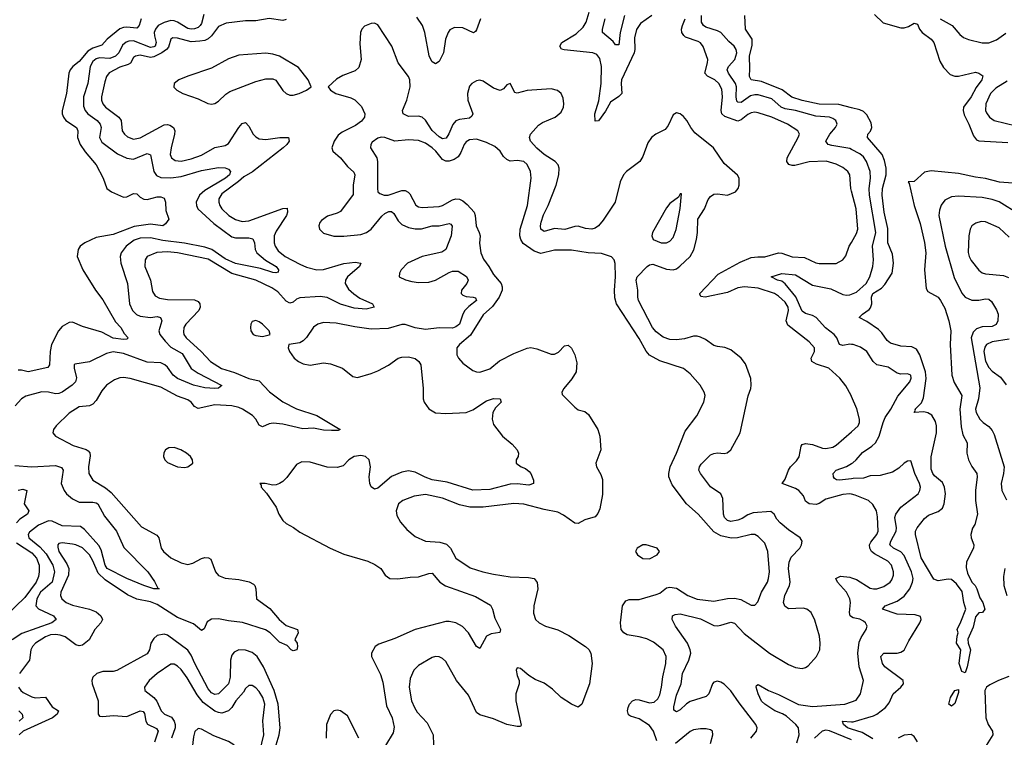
# Model space of a CAD drawing. Header units: inches. Extents: x 1843162 to 1959474, y 907081 to 1016326.
# Tile 455 of 656: x 1885099 to 1890901, y 984234 to 988465. Entities that reach past the tile are written whole.
import ezdxf

# ---------------------------------------------------------------- set-up
doc = ezdxf.new("R2010")
doc.units = ezdxf.units.IN
doc.header["$MEASUREMENT"] = 0
doc.layers.add('B8988', color=7, linetype='Continuous')
doc.layers.add('B8998', color=7, linetype='Continuous')

msp = doc.modelspace()

# ---------------------------------------------------------------- linework, layer by layer
at = {"layer": 'B8988', "color": 5}
for points, elevation in [([(1886185, 988495), (1886170, 988443.5), (1886163, 988430), (1886150, 988418.8), (1886129.6, 988410.4), (1886110, 988409), (1886090, 988414), (1886030, 988451.5), (1886010, 988458.7), (1885990, 988459.7), (1885950.7, 988449.3), (1885916.1, 988430), (1885899.1, 988410), (1885892.5, 988390), (1885893, 988370), (1885902.6, 988330), (1885896.9, 988310), (1885890, 988304.5), (1885870, 988301.9), (1885770, 988339.6), (1885742.2, 988337.8), (1885727.6, 988332.4), (1885705.7, 988314.3), (1885682.9, 988270), (1885663.2, 988250), (1885630, 988236.8), (1885570, 988241.3), (1885550, 988235.4), (1885530, 988219.2), (1885514.5, 988190), (1885501.7, 988090), (1885475.5, 988010), (1885476, 987956), (1885484.8, 987930), (1885500.9, 987910), (1885555.5, 987870), (1885573.9, 987850), (1885578.8, 987830), (1885568.8, 987770), (1885583.2, 987743.2), (1885675.1, 987675.1), (1885730, 987648.1), (1885770, 987642.8), (1885850, 987676.2), (1885869.2, 987669.2), (1885890.1, 987570), (1885905.9, 987545.9), (1885930, 987535.6), (1885990, 987533.3), (1886050, 987540.3), (1886170, 987575.7), (1886270, 987593.2), (1886310, 987592.3), (1886330, 987583.8), (1886340.5, 987570), (1886336.4, 987550), (1886312.2, 987530), (1886190, 987458.5), (1886159.1, 987430), (1886139.8, 987390), (1886140.4, 987370), (1886149.4, 987350), (1886243.3, 987263.3), (1886350, 987185.3), (1886370, 987179), (1886450, 987179.4), (1886473.9, 987173.9), (1886483.5, 987150), (1886486, 987110), (1886496.3, 987090), (1886546.8, 987046.8), (1886610.1, 987010), (1886624.9, 986990), (1886623, 986977), (1886607.9, 986972.1), (1886590, 986975.2), (1886517.4, 986997.4), (1886370, 987027.3), (1886310, 987054.7), (1886230.6, 987110.6), (1886190, 987124.4), (1886070, 987147.9), (1885942.5, 987162.5), (1885870, 987178.4), (1885810, 987177.8), (1885774.3, 987165.7), (1885727.5, 987130), (1885697.2, 987090), (1885691.1, 987070), (1885695.6, 987030), (1885734.6, 986910), (1885746.3, 986790), (1885763.5, 986750), (1885787.3, 986727.3), (1885810, 986717.3), (1885870, 986710.1), (1885910, 986714.6), (1885929.3, 986709.3), (1885936.8, 986690), (1885919.5, 986630), (1885924.2, 986610), (1885955.6, 986570), (1885990, 986535), (1886056.7, 986496.7), (1886110, 986409.4), (1886150, 986381.2), (1886290.6, 986309.4), (1886270, 986292.3), (1886248.7, 986291.3), (1886190, 986294.5), (1886122.6, 986310), (1886029.1, 986350), (1886002.7, 986370), (1885970, 986417.5), (1885955.3, 986430), (1885930, 986441.6), (1885850, 986445.9), (1885710, 986496.7), (1885650, 986507.1), (1885610, 986496.8), (1885510, 986447.8), (1885424.8, 986435.2), (1885420.5, 986430), (1885421.1, 986410), (1885434.6, 986354.6), (1885428.3, 986330), (1885409.2, 986310), (1885350, 986269.2), (1885330, 986260.5), (1885310, 986259.5), (1885270, 986269.8), (1885230, 986271.4), (1885134.9, 986245.1), (1885109.5, 986230.5), (1885071.7, 986188.3)], 460), ([(1888824.6, 988490), (1888756.3, 988443.7), (1888732.8, 988407.2), (1888722, 988358), (1888723.1, 988290), (1888718.9, 988270), (1888646.1, 988110), (1888642.9, 988090), (1888647.3, 988030), (1888628.6, 988011.4), (1888580.9, 987979.1), (1888550, 987925.5), (1888510, 987869.7), (1888490, 987867), (1888488.8, 987910), (1888512.3, 987987.7), (1888526.2, 988090), (1888527.3, 988190), (1888516.9, 988236.9), (1888499.2, 988259.2), (1888476.9, 988270), (1888307, 988287), (1888291.9, 988291.9), (1888282.3, 988310), (1888293.3, 988330), (1888377.4, 988382.6), (1888418.6, 988421.4), (1888436.5, 988450), (1888455, 988510)], 480), ([(1888662.9, 988490), (1888636.3, 988390), (1888630, 988317.2), (1888610, 988316.3), (1888596.2, 988336.2), (1888532.7, 988390), (1888532.6, 988410), (1888549.4, 988470)], 460), ([(1890000, 987700.7), (1889990, 987705.9), (1889884.1, 987724.1), (1889862.9, 987730), (1889856.8, 987736.8), (1889849.8, 987750), (1889873.1, 987790), (1889906, 987830), (1889915.1, 987850), (1889908.7, 987870), (1889890, 987882.9), (1889870, 987890.4), (1889790, 987896.1), (1889670, 987929.5), (1889610, 987939), (1889586.5, 987950), (1889530, 987998.1), (1889450, 988021.5), (1889430, 988021.9), (1889404.6, 988015.4), (1889350, 987976.8), (1889330, 987978.4), (1889325.6, 987985.6), (1889320.6, 988010), (1889323.4, 988070), (1889317.5, 988090), (1889274.7, 988150), (1889267, 988170), (1889275.8, 988190), (1889313.1, 988230), (1889324.2, 988270), (1889321.2, 988290), (1889309.8, 988310), (1889277.5, 988337.5), (1889230, 988389.8), (1889210, 988400.3), (1889141.5, 988421.5), (1889127.5, 988430), (1889116.7, 988450), (1889116, 988490)], 460), ([(1890000, 987945.8), (1889924.9, 987964.9), (1889810, 987967.7), (1889709.3, 987989.3), (1889648.5, 988008.5), (1889590.8, 988050.8), (1889470, 988100.1), (1889410, 988109.9), (1889402.4, 988122.4), (1889398.8, 988130), (1889402.1, 988177.9), (1889399.2, 988250), (1889414.6, 988314.6), (1889414.6, 988350), (1889375.4, 988410), (1889372.7, 988490)], 440), ([(1885814.6, 988470), (1885803.2, 988430), (1885790, 988414.8), (1885730, 988420.8), (1885710, 988419.5), (1885690, 988410.9), (1885615.3, 988350), (1885584.1, 988315.9), (1885530, 988297.9), (1885500.5, 988279.5), (1885450, 988219.4), (1885411.9, 988190), (1885395.9, 988170), (1885389.3, 988150), (1885374.7, 988030), (1885350.1, 987930), (1885349.4, 987910), (1885356.6, 987890), (1885372.1, 987870), (1885433.7, 987830), (1885441.6, 987810), (1885440.1, 987770), (1885455, 987730), (1885485.6, 987685.6), (1885549.2, 987610), (1885590.2, 987530), (1885613.7, 987470), (1885639.3, 987450), (1885710, 987418.8), (1885730, 987420.7), (1885770, 987440.2), (1885790, 987438), (1885810, 987419), (1885830, 987408), (1885850, 987406), (1885910, 987420.8), (1885930, 987420.3), (1885950, 987412.7), (1885959.3, 987390), (1885960.9, 987340.9), (1885978, 987290), (1885958.5, 987261.5), (1885942, 987250), (1885870, 987258.8), (1885774.4, 987245.6), (1885650, 987198.4), (1885550, 987181.4), (1885482.7, 987150), (1885455.5, 987130), (1885443.2, 987110), (1885438.4, 987070), (1885471, 986990), (1885545.4, 986870), (1885590, 986814), (1885663.8, 986683.8), (1885694.6, 986650), (1885715.4, 986615.4), (1885738, 986590), (1885730, 986582), (1885710, 986578.9), (1885650, 986588.6), (1885583, 986623), (1885470, 986655.6), (1885410, 986681.1), (1885390, 986679.7), (1885350, 986656.8), (1885327.1, 986630), (1885287.6, 986550), (1885279.1, 986510), (1885275, 986430), (1885265.1, 986414.9), (1885150, 986388.7), (1885110, 986398.8), (1885090, 986398.8)], 440), ([(1886670, 988467.3), (1886650, 988460.8), (1886570, 988471.7), (1886490, 988457.8), (1886430, 988458.6), (1886315.8, 988444.2), (1886270, 988425.4), (1886229.1, 988370.9), (1886210, 988352.7), (1886190, 988343.5), (1886161.5, 988338.6), (1886110, 988335.6), (1886030, 988357.1), (1886002, 988358), (1885990.1, 988349.9), (1885976, 988304), (1885965, 988290), (1885937.7, 988270), (1885890, 988246.7), (1885870, 988242.9), (1885810, 988255.6), (1885780.8, 988250), (1885770, 988241.6), (1885751.3, 988208.7), (1885739.4, 988200.6), (1885690, 988184.6), (1885627.3, 988152.7), (1885610.1, 988130), (1885600.6, 988099.4), (1885582.2, 988010), (1885582, 987990), (1885588.8, 987970), (1885605.4, 987950), (1885684.4, 987890), (1885696.6, 987870), (1885703, 987810), (1885715.9, 987790), (1885734.3, 987774.3), (1885770, 987760.5), (1885810, 987768.6), (1885950, 987845.7), (1885970, 987847.8), (1885983.9, 987843.9), (1886005.2, 987830), (1886012.7, 987810), (1886011.1, 987791.1), (1885990.9, 987710), (1885985.9, 987670), (1885992.8, 987650), (1886014.8, 987634.8), (1886050, 987631.6), (1886110, 987644), (1886170, 987667), (1886250, 987712.3), (1886310, 987723.2), (1886330, 987736.2), (1886390, 987830.2), (1886410, 987853.8), (1886430, 987858.3), (1886450, 987837), (1886475.7, 987790), (1886490, 987774), (1886510, 987762.5), (1886550, 987759.3), (1886631.5, 987771.5), (1886682.8, 987770), (1886686.7, 987750), (1886673, 987730), (1886650.9, 987710), (1886470.8, 987569.2), (1886420.9, 987539.1), (1886389.2, 987510.8), (1886290, 987438.5), (1886273, 987410), (1886272.3, 987390), (1886277.7, 987370), (1886290.1, 987350), (1886331.8, 987310), (1886370, 987286.3), (1886410, 987274.8), (1886450, 987279.6), (1886650, 987352.2), (1886674.4, 987354.4), (1886677.9, 987330), (1886671.5, 987310), (1886610, 987218), (1886599.1, 987190), (1886598.5, 987150), (1886604.8, 987130), (1886622.8, 987102.8), (1886663.5, 987070), (1886750, 987024), (1886790, 987006.6), (1886850, 986991.2), (1886890, 986992.4), (1887010, 987027.5), (1887075.7, 987035.7), (1887110.1, 987030.1), (1887100.6, 987010), (1887030.1, 986950), (1887018.6, 986930), (1887017.2, 986910), (1887036.9, 986876.9), (1887068.1, 986848.1), (1887104.1, 986824.1), (1887178.7, 986790), (1887188.2, 986770), (1887141.2, 986758.8), (1887070, 986764.8), (1886990, 986788.8), (1886910, 986828), (1886870, 986833.1), (1886750, 986826.1), (1886730, 986816.9), (1886710, 986799.9), (1886690, 986793.3), (1886670, 986805.9), (1886620, 986859.9), (1886584.8, 986884.8), (1886490, 986930.3), (1886350, 986969.2), (1886210, 987053.9), (1886030, 987089.9), (1885970, 987097.1), (1885907.5, 987092.5), (1885850, 987068.5), (1885837.7, 987050), (1885836.8, 987010), (1885870.8, 986930), (1885881.9, 986861.9), (1885897.7, 986837.7), (1885923.9, 986823.9), (1885970, 986815.9), (1886130, 986813.2), (1886150, 986804), (1886161.2, 986790), (1886161.8, 986770), (1886154, 986750), (1886078.6, 986670), (1886067.1, 986650), (1886064, 986624), (1886066.8, 986610), (1886081, 986590), (1886169.3, 986509.3), (1886223, 986450), (1886288.5, 986408.5), (1886364.4, 986384.4), (1886450, 986349), (1886510, 986335.3), (1886571.7, 986271.7), (1886650, 986213.1), (1886730, 986171.5), (1886850, 986131.4), (1886987.7, 986050), (1886975.8, 986044.2), (1886937, 986043), (1886890, 986045.6), (1886830, 986057.7), (1886767.3, 986052.7), (1886650, 986080.7), (1886593.6, 986086.4), (1886570, 986082.8), (1886530, 986064.4), (1886510, 986074.5), (1886490.5, 986110), (1886470.8, 986130.8), (1886412.2, 986170), (1886390, 986178.4), (1886350, 986189.4), (1886250, 986194.5), (1886150, 986172.5), (1886130, 986184.4), (1886110, 986210.7), (1886090, 986224.7), (1886030, 986244.9), (1885930, 986297.8), (1885750, 986349.9), (1885710, 986355.9), (1885690, 986353.5), (1885658.7, 986341.3), (1885610, 986310.8), (1885582.6, 986277.4), (1885550, 986220.4), (1885530, 986199.3), (1885510, 986189), (1885450, 986183.5), (1885390, 986146), (1885314, 986070), (1885298, 986050), (1885295.5, 986030), (1885310.5, 986010), (1885414.3, 985954.3), (1885490.7, 985930.7), (1885502.8, 985922.8), (1885511.8, 985911.8), (1885513.9, 985893.9), (1885505.4, 985830), (1885507.2, 985790), (1885530, 985750.4), (1885605.6, 985705.6), (1885637.8, 985677.8), (1885816.3, 985476.3), (1885906.6, 985426.6), (1885918.6, 985410), (1885933.4, 985350), (1885947.1, 985330), (1885990, 985292.7), (1886050, 985262.3), (1886090, 985253.9), (1886119.2, 985260.8), (1886170, 985288.5), (1886190, 985294.5), (1886212.4, 985292.4), (1886224.6, 985284.6), (1886252.6, 985210), (1886270, 985189.2), (1886310, 985173.7), (1886390, 985164.9), (1886452.1, 985152.1), (1886477.7, 985137.7), (1886485.5, 985130), (1886490.4, 985110), (1886494.9, 985050), (1886573.2, 984993.2), (1886628.1, 984930), (1886670, 984894), (1886737.1, 984870), (1886740.4, 984850), (1886721.1, 984810), (1886734.9, 984790), (1886736.9, 984770), (1886731.5, 984750), (1886710, 984744), (1886698, 984750), (1886675.8, 984775.8), (1886630, 984794.8), (1886574.4, 984850), (1886547.5, 984867.5), (1886412.3, 984912.3), (1886330, 984921.4), (1886270, 984933.3), (1886228.8, 984931.2), (1886204.1, 984915.9), (1886186.4, 984873.6), (1886170, 984864), (1886122.9, 984902.9), (1886030, 984940.8), (1885910, 985017), (1885870, 985033.3), (1885790, 985048.1), (1885733.8, 985073.8), (1885602.4, 985162.4), (1885562, 985202), (1885530, 985275.3), (1885510, 985309.8), (1885470, 985351.6), (1885430.2, 985369.8), (1885410, 985374.1), (1885350, 985381.8), (1885330, 985376.3), (1885324.9, 985370), (1885324, 985356), (1885330.2, 985330), (1885377.2, 985257.2), (1885388.7, 985230), (1885386.5, 985190), (1885341.9, 985090), (1885340.6, 985070), (1885348.4, 985050), (1885372.4, 985030), (1885410, 985013), (1885510, 984989.5), (1885550, 984973.6), (1885578, 984950), (1885587.9, 984930), (1885578.3, 984910), (1885541.1, 984870), (1885509.4, 984810), (1885470, 984778.4), (1885450, 984774.5), (1885430, 984780.3), (1885366.3, 984826.3), (1885337.1, 984837.1), (1885310, 984840.8), (1885281.7, 984838.3), (1885252.2, 984827.8), (1885191.8, 984790), (1885175, 984770), (1885165.6, 984750), (1885156.8, 984690), (1885097.8, 984610)], 480), ([(1889407.9, 984230), (1889440.5, 984270), (1889443.8, 984290), (1889436.2, 984310), (1889337.7, 984437.7), (1889290, 984508.7), (1889250, 984548.4), (1889230, 984560.5), (1889210, 984564.9), (1889190, 984559.4), (1889180.9, 984550), (1889159.6, 984490), (1889144.5, 984475.5), (1889050, 984446.4), (1889027.6, 984432.4), (1888990, 984396.8), (1888970, 984385.7), (1888953.8, 984393.8), (1888954, 984414), (1888970, 984483), (1888996.5, 984550), (1889005.4, 984610), (1889041.3, 984690), (1889053.4, 984730), (1889050.4, 984750), (1889033.1, 984790), (1888963.9, 984890), (1888944.1, 984930), (1888945.8, 984950), (1888960.9, 984959.1), (1888990, 984961.5), (1889110, 984933.4), (1889190, 984894), (1889210, 984891.5), (1889230, 984895), (1889290, 984913.6), (1889310, 984907.7), (1889367.1, 984847.1), (1889518, 984730), (1889630, 984663), (1889670, 984646.9), (1889710, 984641.1), (1889730, 984646), (1889744.7, 984655.3), (1889794.8, 984710), (1889812.9, 984750), (1889816.1, 984790), (1889811.7, 984830), (1889784.9, 984924.9), (1889761.8, 984970), (1889737.4, 984990), (1889715.5, 984995.5), (1889630, 984991.9), (1889606.8, 985006.8), (1889600.2, 985030), (1889607.7, 985070), (1889634.8, 985130), (1889639.2, 985150), (1889628.7, 985230), (1889632.3, 985267.7), (1889644.4, 985295.6), (1889695.3, 985350), (1889706, 985370), (1889709.7, 985390), (1889698, 985410), (1889630, 985457), (1889579.6, 985499.6), (1889560.9, 985520.9), (1889544.5, 985550), (1889525.1, 985565.1), (1889421.8, 985558.2), (1889390, 985547.1), (1889355.8, 985524.2), (1889330, 985514.4), (1889290, 985507.6), (1889270, 985512.1), (1889252.5, 985530), (1889246.7, 985550), (1889241.7, 985641.7), (1889230.9, 985670), (1889170, 985711.9), (1889109.8, 985790), (1889101.4, 985810), (1889105, 985830), (1889115, 985845), (1889170, 985899.2), (1889190, 985908.5), (1889210, 985911.2), (1889250, 985908.3), (1889268.5, 985911.5), (1889290, 985928.4), (1889343.5, 986030), (1889391.6, 986248.4), (1889407.4, 986290), (1889409.8, 986310), (1889407.8, 986350), (1889375.7, 986435.7), (1889349.8, 986469.8), (1889290, 986518.3), (1889253, 986533), (1889210, 986537.7), (1889190, 986544.4), (1889139.5, 986579.5), (1889110, 986594), (1889090, 986599.3), (1889070, 986598.5), (1889016.2, 986583.8), (1888970, 986578.2), (1888930, 986579.5), (1888890, 986592.8), (1888850, 986624.5), (1888827.6, 986650), (1888745.8, 986810), (1888740.5, 986830), (1888741.9, 986870), (1888731.8, 986930), (1888738.4, 986950), (1888796.2, 987010), (1888810, 987019.1), (1888830, 987023.4), (1888910, 986994.4), (1888950, 986989.6), (1888970, 986997), (1888988.7, 987011.3), (1889049, 987070), (1889070.7, 987109.3), (1889086.7, 987170), (1889092.8, 987210), (1889095.7, 987290), (1889135.1, 987350), (1889155.5, 987404.5), (1889170, 987423.2), (1889190, 987436.2), (1889210, 987439.5), (1889270, 987430.2), (1889317.6, 987450), (1889333, 987470), (1889338.9, 987490), (1889337.7, 987530), (1889327.9, 987547.9), (1889250, 987618.3), (1889187.8, 987710), (1889077.7, 987797.7), (1889053.2, 987830), (1889030, 987871.6), (1889010, 987893.6), (1888990, 987909.6), (1888970, 987917), (1888950, 987903.7), (1888919.2, 987840.8), (1888901.5, 987818.5), (1888848, 987790), (1888821.3, 987770), (1888801.1, 987738.9), (1888770, 987659), (1888753, 987630), (1888674.6, 987570), (1888656.9, 987550), (1888637.8, 987510), (1888608.1, 987390), (1888537.2, 987282.8), (1888510.1, 987249.9), (1888490, 987236.8), (1888470, 987230.5), (1888433.9, 987233.9), (1888390, 987247.3), (1888370, 987246.5), (1888311, 987229), (1888250, 987234.8), (1888190, 987217.3), (1888170.6, 987230.6), (1888167.7, 987250), (1888171.9, 987271.9), (1888185.1, 987314.9), (1888212.6, 987370), (1888259.9, 987490), (1888276.1, 987550), (1888278, 987590), (1888271.4, 987610), (1888255.2, 987630), (1888190, 987670.3), (1888147.1, 987707.1), (1888109.4, 987750), (1888102.3, 987770), (1888109.9, 987790), (1888155.7, 987844.3), (1888180.5, 987859.5), (1888254.2, 987890), (1888290, 987920.9), (1888303.7, 987950), (1888306, 987970), (1888301.9, 988001.9), (1888289.1, 988029.1), (1888268.1, 988048.1), (1888230, 988056.8), (1888090, 988047), (1888030, 988032.3), (1888016.1, 988036.1), (1887990, 988089.5), (1887970, 988081.6), (1887950, 988057.4), (1887930, 988047.4), (1887890, 988061.6), (1887830, 988103.2), (1887810, 988108.2), (1887790, 988104.8), (1887762.4, 988090), (1887750, 988074), (1887738.2, 988030), (1887740.2, 987990), (1887768.6, 987910), (1887763.9, 987896.1), (1887750, 987884.6), (1887690, 987877.5), (1887670, 987869.8), (1887652, 987848), (1887628.1, 987791.9), (1887612.6, 987767.4), (1887590, 987763.1), (1887570, 987775.5), (1887530, 987812.8), (1887490, 987873.4), (1887471.5, 987891.5), (1887450, 987896.7), (1887390, 987893.7), (1887359.4, 987910), (1887353.9, 987930), (1887380.6, 987990), (1887400.2, 988070), (1887398.7, 988110), (1887390.6, 988130), (1887329.9, 988209.9), (1887292.2, 988310), (1887210, 988434.8), (1887190, 988444.2), (1887170, 988443.5), (1887130, 988427.7), (1887114.7, 988410), (1887106.5, 988390), (1887102.9, 988322.9), (1887111.1, 988230), (1887096.7, 988183.3), (1887076.3, 988163.7), (1887003.1, 988136.9), (1886965.5, 988114.5), (1886916, 988070), (1886930.7, 988050), (1886962, 988030), (1887050, 988005.3), (1887073.5, 987993.5), (1887112.9, 987952.9), (1887133.8, 987910), (1887131.2, 987890), (1887112.7, 987867.3), (1887077.8, 987842.2), (1886998.8, 987801.2), (1886976.3, 987783.7), (1886951.8, 987750), (1886938.2, 987710), (1886945.2, 987690), (1886990.1, 987650.1), (1887030, 987600.2), (1887067.1, 987567.1), (1887073.5, 987550), (1887064.1, 987490), (1887064.7, 987435.3), (1886990, 987334.6), (1886970, 987323.9), (1886913.2, 987306.8), (1886877.9, 987282.1), (1886867.2, 987270), (1886861.8, 987250), (1886866.5, 987230), (1886890, 987207.5), (1886950, 987189.5), (1887009.6, 987189.6), (1887110, 987198.8), (1887143.5, 987210), (1887170, 987229.4), (1887232.8, 987307.2), (1887250, 987322.7), (1887274.2, 987334.2), (1887290, 987334.6), (1887303.3, 987323.3), (1887330, 987280.2), (1887350, 987257.4), (1887390, 987240.5), (1887430, 987233), (1887467.5, 987232.5), (1887530, 987249.6), (1887570, 987250.5), (1887630, 987263.5), (1887639.3, 987259.3), (1887648.2, 987248.2), (1887640.7, 987190), (1887610, 987109.8), (1887585.8, 987094.2), (1887470, 987069.5), (1887384.6, 987030), (1887347.5, 986990), (1887336.5, 986970), (1887336, 986950), (1887371.5, 986931.5), (1887410, 986921), (1887450, 986916.5), (1887510, 986918.4), (1887550, 986928.9), (1887630, 986975.6), (1887650, 986982.7), (1887681.9, 986981.9), (1887731, 986951), (1887740.9, 986930), (1887734.5, 986910), (1887702.2, 986870), (1887700.5, 986850), (1887710, 986840.5), (1887730, 986832.4), (1887770.8, 986830), (1887784.5, 986824.5), (1887790.1, 986810), (1887745.3, 986774.7), (1887722.5, 986750), (1887710.5, 986730), (1887690.3, 986669.7), (1887670, 986653.6), (1887650, 986646.6), (1887570, 986648.1), (1887490, 986638.3), (1887429.3, 986649.3), (1887370, 986667.6), (1887350, 986668.2), (1887270, 986644.5), (1887170, 986641.4), (1887073.7, 986653.7), (1886964.7, 986675.3), (1886890, 986679.4), (1886855.6, 986670), (1886830, 986652.7), (1886788.4, 986591.6), (1886769, 986571), (1886750, 986559.5), (1886686, 986550), (1886681.3, 986530), (1886688.9, 986510), (1886716.9, 986470), (1886741.1, 986450), (1886770, 986435.5), (1886810, 986429.3), (1886890, 986443.2), (1886930, 986437), (1887001.3, 986410), (1887062.2, 986362.2), (1887090, 986355.8), (1887170, 986379), (1887210, 986395.4), (1887271.4, 986428.6), (1887330, 986469.6), (1887350, 986476.3), (1887390, 986476.8), (1887430, 986467), (1887451, 986451), (1887462.3, 986430), (1887477.3, 986290), (1887476.9, 986230), (1887482.8, 986210), (1887510.2, 986170.2), (1887550, 986148.3), (1887610, 986143.2), (1887729.8, 986150.2), (1887770, 986165.2), (1887850, 986218.6), (1887890, 986231.3), (1887931, 986230), (1887936.3, 986210), (1887903.2, 986176.8), (1887886.7, 986150), (1887882.4, 986110), (1887890, 986078.8), (1887943.1, 986010), (1888001.8, 985961.8), (1888030.4, 985930), (1888038.4, 985910), (1888035.5, 985890), (1888024, 985870), (1888024.9, 985850), (1888054.8, 985830), (1888079.7, 985819.7), (1888101.5, 985801.5), (1888110.3, 985790), (1888126, 985750), (1888126.8, 985730), (1888098.2, 985721.8), (1888030, 985728.7), (1887990, 985726), (1887870, 985696.1), (1887770, 985691.4), (1887618.1, 985738.1), (1887530, 985753.3), (1887487.9, 985767.9), (1887430, 985797.8), (1887390, 985805.7), (1887350, 985798.3), (1887290, 985772.7), (1887210, 985703.1), (1887190, 985698), (1887170, 985711.3), (1887162, 985730), (1887157.8, 985770), (1887166.6, 985830), (1887157.9, 985870), (1887136.1, 985890), (1887110, 985896.4), (1887070, 985889.8), (1887038.5, 985870), (1887004.8, 985835.2), (1886970, 985824.2), (1886910, 985827), (1886810, 985855.9), (1886761.9, 985858.1), (1886730, 985842.6), (1886674.2, 985765.8), (1886650, 985742.2), (1886630, 985730.6), (1886610, 985722.4), (1886590, 985721), (1886546, 985730), (1886514, 985730), (1886522, 985722), (1886522, 985710), (1886553.3, 985673.3), (1886610, 985590.6), (1886625.3, 985550), (1886650, 985512.2), (1886670, 985494.9), (1886712, 985472), (1886750, 985444.2), (1886927.7, 985350), (1887010, 985314.3), (1887150, 985272.4), (1887192.4, 985252.4), (1887226.3, 985230), (1887251.7, 985190), (1887280.7, 985170), (1887327.9, 985167.9), (1887400.7, 985179.3), (1887450, 985180.5), (1887510, 985200.6), (1887530, 985201.8), (1887574.7, 985150), (1887608, 985128), (1887784.2, 985064.2), (1887873, 985013), (1887884.6, 984990), (1887897.9, 984937.9), (1887931.8, 984870), (1887928, 984852), (1887876.4, 984843.6), (1887850.4, 984830), (1887810, 984757.2), (1887790, 984769.4), (1887742.8, 984850), (1887708.4, 984888.4), (1887669.6, 984910), (1887630, 984917.8), (1887610, 984916.9), (1887430, 984870.5), (1887310, 984817.9), (1887216.1, 984783.9), (1887193.7, 984770), (1887172.7, 984730), (1887172.4, 984710), (1887225.3, 984605.3), (1887238.7, 984558.7), (1887260.2, 984420.2), (1887293.7, 984350), (1887305.1, 984294.9), (1887299.1, 984260.9), (1887254.7, 984185.3)], 520), ([(1887814.7, 988470), (1887790, 988404.5), (1887785, 988395), (1887772.3, 988387.7), (1887710, 988417.1), (1887661.8, 988418.2), (1887633.9, 988406.1), (1887622.9, 988390), (1887608.7, 988351.3), (1887596.4, 988270), (1887570, 988218.8), (1887550, 988204.5), (1887530, 988216.1), (1887521.2, 988230), (1887511.4, 988251.4), (1887485.6, 988390), (1887471.7, 988430), (1887439.8, 988479.8)], 480), ([(1890000, 987453.4), (1889995.6, 987470), (1889989.9, 987550), (1889979, 987570), (1889950, 987593.1), (1889910, 987613.8), (1889850.8, 987630.8), (1889750, 987626.5), (1889665.9, 987605.9), (1889650, 987605), (1889630.7, 987610.7), (1889619.8, 987630), (1889621.5, 987650), (1889687, 987770), (1889693.1, 987790), (1889684.4, 987810), (1889623.1, 987850), (1889530, 987890.4), (1889450, 987916.6), (1889430, 987919.1), (1889410, 987915.6), (1889390, 987906.4), (1889350, 987874.5), (1889330, 987866.8), (1889253.9, 987893.9), (1889236.1, 987910), (1889232.7, 987930), (1889241.1, 988010), (1889235.4, 988055.4), (1889218.3, 988090), (1889195, 988110), (1889152.3, 988132.3), (1889135.6, 988150), (1889152.1, 988210), (1889153.1, 988230), (1889126.2, 988306.2), (1889110, 988328.2), (1889096.5, 988336.5), (1889022.7, 988362.7), (1889011.5, 988371.5), (1889000.7, 988390), (1888998.6, 988410), (1889003.7, 988430), (1889020.4, 988470)], 480), ([(1888853.7, 984213.7), (1888833.9, 984270), (1888810, 984303.4), (1888750, 984342.8), (1888698.6, 984358.6), (1888686.6, 984366.6), (1888681, 984390), (1888684, 984410), (1888691.9, 984430), (1888710, 984450.3), (1888730, 984457.5), (1888750, 984456.1), (1888810, 984437.2), (1888837.7, 984442.3), (1888858.8, 984461.2), (1888870, 984484.9), (1888881.6, 984530), (1888889.4, 984590.6), (1888907.3, 984670), (1888908.7, 984710), (1888889.7, 984750), (1888834.6, 984794.6), (1888794.2, 984814.2), (1888750, 984827.1), (1888679.3, 984839.3), (1888658, 984850), (1888643.5, 984870), (1888639.1, 984910), (1888651.8, 985010), (1888670, 985038.9), (1888690, 985046), (1888750, 985047.7), (1888850, 985075.5), (1888870, 985084.2), (1888910, 985115), (1888930, 985120.6), (1888970, 985114.5), (1889035.6, 985070), (1889090, 985049.5), (1889190, 985037.8), (1889270, 985053), (1889310, 985055.3), (1889347.3, 985047.3), (1889410, 985012.7), (1889430, 985014), (1889447.6, 985032.4), (1889469.7, 985090), (1889504.8, 985150), (1889511.7, 985170), (1889517.6, 985210), (1889507.7, 985330), (1889490, 985378.7), (1889450, 985418.9), (1889430, 985431), (1889410, 985430.9), (1889329.4, 985410.6), (1889291.1, 985408.9), (1889230, 985422.6), (1889190, 985445.3), (1889096, 985550), (1889028.5, 985610), (1888943.6, 985723.6), (1888924.5, 985770), (1888923.5, 985790), (1888931.8, 985830), (1888969.8, 985910.2), (1889019.9, 986040.1), (1889088, 986130), (1889131.2, 986210), (1889138.4, 986250), (1889132, 986270), (1889109.6, 986310), (1889050, 986376.9), (1889010, 986409.7), (1888870, 986453.7), (1888810, 986488.3), (1888791.4, 986511.4), (1888750, 986586.3), (1888615.2, 986790), (1888606.2, 986826.2), (1888602.9, 986870), (1888608.8, 986948.8), (1888607.9, 987027.9), (1888602.7, 987050), (1888586.3, 987066.3), (1888527.1, 987087.1), (1888448.3, 987091.7), (1888350, 987107.3), (1888250, 987106.5), (1888170, 987087.7), (1888130, 987099.9), (1888066.2, 987146.2), (1888052.4, 987170), (1888047, 987190), (1888048.2, 987230), (1888092.2, 987370), (1888112.3, 987530), (1888109.6, 987570), (1888090, 987612.3), (1888070, 987629.4), (1888030, 987634.5), (1887990, 987632), (1887970, 987640.7), (1887950, 987659.5), (1887929.7, 987690), (1887898, 987718), (1887850, 987742), (1887790, 987761.5), (1887750, 987757.4), (1887730, 987745.1), (1887718.4, 987730), (1887698.5, 987681.5), (1887682.6, 987657.4), (1887659.9, 987640.1), (1887630, 987630.4), (1887610, 987631.7), (1887590, 987641.4), (1887552, 987690), (1887530, 987710.6), (1887490, 987737.7), (1887450, 987753.3), (1887390, 987756.9), (1887310, 987748.3), (1887250, 987769.8), (1887230, 987772.3), (1887210, 987766.3), (1887177, 987743), (1887167.9, 987730), (1887166.5, 987710), (1887203.2, 987650), (1887208.4, 987630), (1887207.1, 987470), (1887210.4, 987450), (1887220.8, 987440.8), (1887246, 987430), (1887270, 987431), (1887350, 987458.2), (1887370, 987459.1), (1887389.1, 987449.1), (1887398.3, 987438.3), (1887432.5, 987372.5), (1887450, 987361.2), (1887470, 987357.1), (1887570, 987363.2), (1887590, 987369.4), (1887650, 987404.1), (1887670, 987409.1), (1887690, 987406.5), (1887710, 987397.2), (1887735.3, 987375.3), (1887777.3, 987330), (1887783.6, 987310), (1887789.1, 987250), (1887807.4, 987210), (1887811.5, 987190), (1887807.8, 987147.8), (1887815.8, 987090), (1887832.7, 987052.7), (1887864.2, 987010), (1887890, 986963), (1887936, 986910), (1887942.7, 986890), (1887941.5, 986870), (1887923.5, 986830), (1887885.7, 986774.3), (1887830, 986724.7), (1887755.4, 986604.6), (1887690.4, 986550), (1887674, 986530), (1887674.4, 986490), (1887683.8, 986470), (1887710, 986440.7), (1887770, 986397.1), (1887790, 986388.5), (1887810, 986387.2), (1887870, 986406.7), (1887926.2, 986453.8), (1888010, 986497.8), (1888090, 986528.4), (1888110, 986531.9), (1888145.7, 986525.7), (1888230, 986494), (1888250, 986494), (1888274.8, 986505.2), (1888310, 986543), (1888330, 986546), (1888350, 986528), (1888370.2, 986490.2), (1888381.8, 986441.8), (1888377.2, 986390), (1888352.6, 986347.4), (1888304.4, 986290), (1888294, 986270), (1888294.8, 986254.8), (1888370, 986180.7), (1888390, 986166), (1888430, 986156), (1888450, 986138), (1888504.9, 986050), (1888518.4, 986010), (1888523.1, 985930), (1888494.8, 985850), (1888498.8, 985830), (1888524.2, 985784.2), (1888533.7, 985753.7), (1888533.5, 985666.5), (1888518.2, 985581.8), (1888506.2, 985553.8), (1888490, 985534.3), (1888430, 985517.4), (1888390, 985495.6), (1888370, 985497.2), (1888303.7, 985543.7), (1888270, 985561.5), (1888190, 985576.9), (1888070, 985608.6), (1888010, 985613.6), (1887830, 985591), (1887751, 985591), (1887690, 985605.7), (1887590, 985645.2), (1887490, 985665.3), (1887423, 985657), (1887356.3, 985630), (1887332.2, 985610), (1887318, 985570), (1887321.7, 985541.7), (1887342.5, 985502.5), (1887379.9, 985459.9), (1887430, 985419.3), (1887490, 985390.3), (1887575.1, 985384.9), (1887613.3, 985373.3), (1887638, 985350), (1887670, 985290.3), (1887753.7, 985233.7), (1887827.3, 985210), (1887890, 985196.3), (1887990, 985180.7), (1888096.9, 985176.9), (1888130.6, 985170), (1888147.3, 985147.3), (1888153.1, 985110), (1888128.8, 985008.8), (1888127.1, 984967.1), (1888138, 984930), (1888160.5, 984910), (1888197.3, 984890), (1888270, 984868.3), (1888333.9, 984833.9), (1888433.4, 984770), (1888452, 984752), (1888463.8, 984730), (1888471.6, 984670), (1888455.8, 984550), (1888411.7, 984430), (1888390, 984412.3), (1888350, 984429.6), (1888290, 984469.7), (1888237.7, 984517.7), (1888190, 984553), (1888136.1, 984576.1), (1888098.3, 984598.3), (1888050, 984640.9), (1888030, 984644), (1888023.8, 984630), (1888030, 984598), (1888042, 984570), (1888043, 984550), (1888022.7, 984490), (1888021.8, 984450), (1888054.6, 984305.4), (1888050, 984299), (1888030, 984298.7), (1887970, 984310.8), (1887890, 984344.1), (1887810, 984366.4), (1887790, 984380.5), (1887743.7, 984483.7), (1887673.2, 984570), (1887610, 984680.7), (1887590, 984699.7), (1887570, 984709.6), (1887550, 984711.2), (1887530, 984704.2), (1887450, 984658.7), (1887422, 984630), (1887399.1, 984580.9), (1887394.4, 984530), (1887408.3, 984450), (1887425.2, 984410), (1887442.1, 984382.1), (1887499.2, 984319.2), (1887534.5, 984250), (1887536.9, 984190)], 540), ([(1890000, 986243.8), (1889997.4, 986250), (1889966.1, 986306.1), (1889931.3, 986351.3), (1889866.9, 986410), (1889794.7, 986434.7), (1889765.8, 986450), (1889763.4, 986470), (1889781.8, 986510), (1889781.5, 986530), (1889750, 986565.1), (1889624.3, 986664.3), (1889615.8, 986690), (1889628.2, 986750), (1889626.5, 986770), (1889610, 986800.2), (1889570, 986835.5), (1889546.9, 986850), (1889450, 986883.1), (1889369.7, 986890.3), (1889330, 986885), (1889270, 986856.1), (1889137.3, 986830), (1889112.5, 986832.5), (1889106.7, 986846.7), (1889107.1, 986850), (1889215.2, 986964.8), (1889344.2, 987035.8), (1889410, 987062.6), (1889448, 987068), (1889490, 987066.4), (1889570, 987090.6), (1889590, 987089), (1889650, 987067.5), (1889723.5, 987063.5), (1889790, 987031.1), (1889810, 987028.3), (1889910, 987028.1), (1889950, 987048.9), (1889967.7, 987072.3), (1889986.9, 987130), (1890000, 987152.6)], 480), ([(1890000, 986551.1), (1889990, 986551.8), (1889950, 986543.9), (1889930, 986549.8), (1889913.4, 986590), (1889898.2, 986610), (1889847.6, 986647.6), (1889791.9, 986710), (1889770, 986721.8), (1889730, 986732.6), (1889710, 986747), (1889671.7, 986831.7), (1889610, 986908.8), (1889590, 986924.2), (1889565.1, 986930), (1889527.8, 986950), (1889590, 986968.3), (1889670, 986961.9), (1889770, 986900.4), (1889877.8, 986877.8), (1889950, 986845.7), (1889970, 986841.8), (1889990, 986843.2), (1890000, 986847.3)], 460), ([(1890000, 985668.1), (1889990, 985670.5), (1889950, 985666.9), (1889850, 985637.9), (1889810, 985613.4), (1889792.3, 985607.7), (1889750, 985611.2), (1889730, 985626), (1889718.4, 985658.4), (1889690.3, 985690.3), (1889670, 985702.1), (1889591.6, 985730), (1889610, 985755.8), (1889629.2, 985810), (1889641.7, 985830), (1889676.1, 985863.9), (1889692.1, 985887.9), (1889703.5, 985950), (1889710, 985961.1), (1889730, 985966.4), (1889770, 985961.5), (1889830, 985939.2), (1889850, 985937.2), (1889890, 985945.8), (1889910, 985956.1), (1890000, 986034.7)], 480), ([(1885070, 985836.8), (1885170, 985828.8), (1885310, 985836.8), (1885345.4, 985825.5), (1885355.6, 985810), (1885344, 985730), (1885360.6, 985690), (1885375.4, 985670), (1885410, 985641), (1885450, 985620.6), (1885530, 985621.5), (1885550, 985617), (1885559.8, 985610), (1885598.5, 985538.5), (1885669.3, 985450), (1885713.2, 985353.2), (1885853.4, 985210), (1885893.5, 985153.5), (1885914, 985114), (1885922, 985110), (1885890.2, 985109.8), (1885830, 985129.8), (1885731.2, 985170), (1885615, 985230), (1885603, 985250), (1885578.8, 985338.8), (1885566, 985366.1), (1885480.3, 985460.3), (1885457.2, 985477.2), (1885350, 985482), (1885290, 985508.6), (1885270, 985510.4), (1885210, 985485), (1885157, 985443), (1885148.3, 985430), (1885152.6, 985410), (1885217.2, 985357.2), (1885255.3, 985315.3), (1885294.6, 985250), (1885304.5, 985210), (1885290.4, 985150), (1885222.5, 985090), (1885200.1, 985050), (1885193.5, 985010), (1885211.1, 984991.1), (1885298.3, 984950), (1885313.7, 984930), (1885288.7, 984910), (1885112.7, 984847.3), (1885054.3, 984810)], 460), ([(1890000, 985759), (1889929.9, 985749.9), (1889911.8, 985751.8), (1889900.6, 985760.6), (1889894.8, 985770), (1889892.6, 985790), (1889909.6, 985810), (1889970, 985830.7), (1890000, 985847.9)], 460), ([(1885090, 985692.3), (1885117, 985697), (1885141, 985690), (1885126, 985610), (1885154, 985570), (1885144.9, 985550), (1885100.4, 985519.6), (1885080.8, 985499.2)], 440), ([(1885080.8, 985380.8), (1885170, 985321.3), (1885198.9, 985290), (1885213.1, 985250), (1885213.4, 985210), (1885210, 985182.4), (1885195.4, 985150), (1885130, 985059.4), (1885018, 984950)], 440), ([(1890000, 984944.7), (1889991.7, 984950), (1889988.3, 984970), (1889994.9, 985030), (1889989.9, 985050), (1889969.9, 985090), (1889918.5, 985150), (1889908.6, 985170), (1889934.5, 985185.5), (1889990, 985179.4), (1890000, 985175.5)], 480), ([(1886604.9, 984170), (1886627.5, 984250), (1886633.8, 984290), (1886621.3, 984430), (1886598.7, 984510), (1886535.3, 984650), (1886498.3, 984710), (1886470, 984733.7), (1886430, 984749.2), (1886390, 984749.8), (1886363.6, 984736.4), (1886350, 984718.9), (1886341.8, 984690), (1886339.9, 984590), (1886330.1, 984550), (1886270, 984490.6), (1886250, 984487), (1886230, 984496.7), (1886210, 984520.6), (1886130.6, 984670), (1886110, 984718.2), (1886090, 984747.8), (1885970, 984836.7), (1885950, 984842.5), (1885910, 984834.3), (1885890, 984816.4), (1885872.7, 984790), (1885864.4, 984750), (1885850, 984727.4), (1885672.5, 984627.5), (1885650, 984622.3), (1885590, 984621.8), (1885554.4, 984610), (1885531.1, 984588.9), (1885524.9, 984570), (1885526.7, 984550), (1885562, 984450), (1885561.2, 984370), (1885570, 984359), (1885590, 984357.1), (1885650, 984363.9), (1885730, 984357.5), (1885810, 984390.1), (1885827.2, 984387.2), (1885834.7, 984374.7), (1885841.9, 984330), (1885852.7, 984312.7), (1885906.3, 984286.3), (1885914.8, 984270), (1885893.4, 984206.6)], 520), ([(1886514.9, 984150), (1886538, 984250), (1886531.7, 984331.7), (1886542.8, 984430), (1886532.6, 984470), (1886510, 984504.5), (1886490, 984526.2), (1886470, 984539.2), (1886450, 984539.1), (1886430, 984521.3), (1886418.8, 984501.2), (1886372.5, 984450), (1886349, 984411), (1886330, 984390.6), (1886290, 984376.9), (1886270, 984380.7), (1886250, 984389.3), (1886179.4, 984439.4), (1886144.4, 984484.4), (1886085.4, 984585.4), (1886050, 984633.5), (1886030, 984654.6), (1886010, 984665.3), (1885990, 984665.4), (1885910.2, 984610), (1885862.7, 984570), (1885833.7, 984530), (1885836.4, 984510), (1885890, 984468.7), (1885907.9, 984447.9), (1885933, 984390), (1885951.8, 984371.8), (1885993.2, 984353.2), (1886010.3, 984330.3), (1886016.1, 984310), (1886014.8, 984290), (1885994.5, 984230)], 540), ([(1889678.4, 984201.6), (1889691, 984250), (1889687.7, 984290), (1889672.4, 984310), (1889618.2, 984358.2), (1889593.3, 984373.3), (1889548.8, 984390), (1889489.4, 984430), (1889470, 984448.1), (1889449.9, 984490), (1889437.7, 984530), (1889440.3, 984539.7), (1889450, 984545.3), (1889510.9, 984510.9), (1889570, 984487.5), (1889687.8, 984427.8), (1889770, 984415.7), (1889960.7, 984430), (1890000, 984443.8)], 480), ([(1885092, 984530), (1885105.2, 984510), (1885119.3, 984499.3), (1885170, 984474), (1885190, 984467.7), (1885250.9, 984470.9), (1885290, 984414), (1885327.3, 984390), (1885320.8, 984370), (1885292.4, 984350), (1885119.2, 984270), (1885096.8, 984250)], 480), ([(1885094.2, 984390), (1885113.4, 984370), (1885117.6, 984350), (1885095.5, 984330)], 460), ([(1887096.9, 984230), (1887030, 984361.4), (1886990, 984389.8), (1886970, 984394.6), (1886950.8, 984390), (1886930, 984368.2), (1886907.1, 984310), (1886906, 984230)], 520), ([(1890000, 984283.1), (1889977.6, 984290), (1889952.8, 984310), (1889946.6, 984330), (1890000, 984326.2)], 460), ([(1889170, 984197.3), (1889182.9, 984250), (1889181.2, 984270), (1889170, 984278), (1889144.2, 984284.2), (1889110, 984285.1), (1889070, 984278.3), (1889050, 984268.3), (1888962.8, 984197.2)], 540), ([(1890000, 984218.9), (1889870, 984272.9), (1889850, 984276.9), (1889827, 984270), (1889781.6, 984230)], 480)]:
    msp.add_lwpolyline(points, dxfattribs=dict(at, elevation=elevation))
for points, elevation in [([(1886550, 988267), (1886390, 988256.6), (1886330, 988234.9), (1886230, 988178.9), (1886090, 988132.7), (1886037.1, 988110), (1886008.5, 988090), (1886007.9, 988067.9), (1886025.5, 988050), (1886060.4, 988030), (1886150, 987998), (1886208.5, 987971.5), (1886230, 987967.7), (1886250, 987971.9), (1886270, 987985), (1886313.1, 988026.9), (1886337.9, 988042.1), (1886490, 988100.1), (1886550, 988115.7), (1886590, 988116.1), (1886608.5, 988108.5), (1886650, 988047.4), (1886670, 988030.3), (1886690, 988020.8), (1886710, 988019.7), (1886746.6, 988030), (1886789.5, 988050), (1886817.2, 988070), (1886798, 988110), (1886742.8, 988182.8), (1886629.6, 988250), (1886590, 988262.9)], 520), ([(1888998, 987438), (1888990, 987438), (1888981, 987419), (1888930, 987380.9), (1888910, 987355.1), (1888828, 987210), (1888824, 987190), (1888830.8, 987170), (1888878, 987150), (1888910, 987149), (1888930, 987159.5), (1888950, 987181.6), (1888967.7, 987227.7), (1888991.5, 987351.5)], 540), ([(1886490, 986690.9), (1886470, 986686.6), (1886461.1, 986670), (1886459.5, 986650), (1886462, 986630), (1886475.5, 986610), (1886490, 986602.8), (1886530, 986597.7), (1886570, 986606.4), (1886575.1, 986610), (1886569.6, 986630), (1886530, 986670.9), (1886510, 986684.4)], 520), ([(1886010, 985942.6), (1885978, 985942), (1885958, 985930), (1885949, 985911), (1885947.2, 985890), (1885954, 985870), (1885970, 985854), (1886030, 985829), (1886070, 985824.9), (1886090, 985828.9), (1886119.5, 985850), (1886118.4, 985870), (1886105.1, 985890), (1886082, 985910), (1886049.3, 985930)], 520), ([(1888790, 985369.4), (1888770, 985369.4), (1888737.3, 985350), (1888727.7, 985330), (1888739.1, 985310), (1888770, 985288.8), (1888810, 985286.4), (1888855.3, 985310), (1888868.7, 985330), (1888855.3, 985350)], 560), ([(1886150, 984285.6), (1886130.3, 984269.7), (1886122.7, 984237.3), (1886112.7, 984152.7), (1886114.6, 984130), (1886124.2, 984110), (1886230, 984013.1), (1886250, 984006.5), (1886290, 984008.9), (1886321.7, 984018.3), (1886346.3, 984033.7), (1886355.1, 984044.9), (1886365.9, 984074.1), (1886376.4, 984130), (1886373.4, 984173.4), (1886360.9, 984190), (1886329.3, 984210), (1886243.7, 984243.7), (1886170, 984282)], 560)]:
    msp.add_lwpolyline(points, close=True, dxfattribs=dict(at, elevation=elevation))
at = {"layer": 'B8998', "color": 5}
for points, elevation in [([(1890135.8, 988495.8), (1890187.5, 988447.5), (1890290, 988418.1), (1890310, 988417.5), (1890335.8, 988424.2), (1890370, 988444.6), (1890390, 988438), (1890401.2, 988410), (1890415.9, 988390), (1890470.2, 988350), (1890485.2, 988330), (1890520.4, 988220.4), (1890542.6, 988182.6), (1890581.5, 988141.5), (1890610, 988132.3), (1890630, 988132.3), (1890730, 988156.4), (1890750.4, 988150.4), (1890773.7, 988133.7), (1890768.4, 988110), (1890734, 988066), (1890704.7, 988010), (1890661, 987950), (1890658.2, 987930), (1890664.4, 987904.4), (1890692.5, 987850), (1890719.9, 987779.9), (1890737.1, 987757.1), (1890750.2, 987750.2), (1890921.8, 987741.8)], 440), ([(1890523.6, 988470), (1890593.5, 988430), (1890638.5, 988378.5), (1890660.4, 988360.5), (1890688.8, 988348.8), (1890770, 988328.6), (1890810, 988329.4), (1890854.5, 988345.5), (1890910, 988386.2)], 460), ([(1890917.9, 988102.1), (1890850, 988061.3), (1890819.1, 988030), (1890792.4, 987970), (1890790.2, 987930.2), (1890795.3, 987915.3), (1890812.7, 987890), (1890840.4, 987870), (1890970, 987839.9)], 460), ([(1890950, 987501.5), (1890872.6, 987507.4), (1890789.9, 987529.9), (1890730, 987536.5), (1890630, 987558.4), (1890470, 987574), (1890430, 987566.9), (1890370, 987511.1), (1890334, 987510), (1890339.9, 987499.9), (1890370, 987370.7), (1890404.1, 987264.1), (1890430.9, 987150.9), (1890437.7, 987090), (1890429.5, 986990), (1890441, 986881), (1890450, 986863.5), (1890510, 986830.2), (1890524.6, 986810), (1890550, 986763.6), (1890573.8, 986690), (1890585, 986630), (1890581.7, 986550), (1890592.1, 986370), (1890606, 986326), (1890650.1, 986250), (1890639.5, 986170), (1890645.9, 986065.9), (1890657.2, 986017.2), (1890681.3, 985970), (1890680.7, 985910), (1890690.4, 985870), (1890710, 985830.7), (1890739.3, 985790), (1890741.3, 985770), (1890731.7, 985690), (1890730.5, 985630.5), (1890742, 985550), (1890726.8, 985490), (1890713, 985467), (1890704, 985430), (1890704.9, 985410), (1890720.7, 985370), (1890719.1, 985350), (1890678, 985270), (1890675.9, 985235.9), (1890682.8, 985202.8), (1890708.9, 985150), (1890728.7, 985128.7), (1890738.8, 985110), (1890756.5, 985056.5), (1890774.4, 985030), (1890786, 984990), (1890772, 984970), (1890750, 984969), (1890730, 984944), (1890717.1, 984882.9), (1890686, 984814), (1890688.2, 984790), (1890702, 984750), (1890681.6, 984650), (1890670, 984615.3), (1890650, 984622), (1890635.6, 984670), (1890643.7, 984750), (1890619.3, 984790), (1890622.7, 984830), (1890629, 984850), (1890622.7, 984870), (1890645.2, 984914.8), (1890674, 984990), (1890661.5, 985030), (1890653.2, 985093.2), (1890619.5, 985139.5), (1890590, 985165.2), (1890570, 985166.6), (1890510, 985158), (1890485.9, 985165.9), (1890410, 985292), (1890376.9, 985430), (1890376.9, 985450), (1890386.3, 985470), (1890430, 985524.9), (1890454.9, 985545.1), (1890510, 985566.2), (1890535.5, 985584.5), (1890546.1, 985610), (1890554.7, 985670), (1890549, 985710), (1890536.1, 985736.1), (1890490, 985776.5), (1890479.6, 985790), (1890470, 985815.1), (1890470, 985887.3), (1890501.1, 986030), (1890501.9, 986070), (1890495.8, 986095.8), (1890473.4, 986133.4), (1890450, 986147.1), (1890427.1, 986152.9), (1890369.3, 986150), (1890376.5, 986163.5), (1890375.1, 986170), (1890412.7, 986207.3), (1890425, 986235), (1890440.8, 986350), (1890435.6, 986390), (1890403.5, 986490), (1890383.3, 986523.3), (1890356, 986536), (1890290, 986540.4), (1890230, 986558.1), (1890210, 986574.8), (1890178.9, 986618.9), (1890159.1, 986639.1), (1890090, 986686), (1890045.2, 986710), (1890065.1, 986730), (1890104.2, 986755.8), (1890112.8, 986767.2), (1890119.2, 986790), (1890118.3, 986830), (1890126.7, 986850), (1890177.6, 986882.4), (1890196.6, 986903.4), (1890239, 986970), (1890247.8, 987030), (1890242.3, 987082.3), (1890214.8, 987150), (1890214.5, 987234.5), (1890192.5, 987330), (1890181.9, 987430), (1890183, 987470), (1890204.5, 987550), (1890204.5, 987590), (1890194.8, 987634.8), (1890180.2, 987670), (1890095.3, 987770), (1890096.8, 987790), (1890112.5, 987807.5), (1890120.3, 987830), (1890116.4, 987856.4), (1890090, 987904), (1890070, 987923.4), (1890050, 987933.1), (1890000, 987945.8)], 440), ([(1890000, 986847.3), (1890030, 986859.7), (1890086.8, 986910), (1890108.1, 986950), (1890126.3, 987010), (1890129.8, 987050), (1890123.4, 987130), (1890144.1, 987210), (1890105.7, 987430), (1890105.2, 987470), (1890112.2, 987530), (1890109.9, 987570.1), (1890089.5, 987629.5), (1890070, 987656.5), (1890050, 987674.7), (1890000, 987700.7)], 460), ([(1890000, 987152.6), (1890030, 987204.2), (1890037.4, 987230), (1890027.4, 987350), (1890000, 987453.4)], 480), ([(1890990, 987316.5), (1890870, 987391.2), (1890830, 987405.5), (1890770, 987417), (1890630, 987425.3), (1890590, 987421.8), (1890550, 987401.1), (1890528.3, 987371.8), (1890518.5, 987341.5), (1890515.8, 987310), (1890551.7, 987130), (1890605.4, 986945.4), (1890650, 986852.7), (1890670, 986829.2), (1890710, 986812.5), (1890750, 986811.5), (1890790, 986819.8), (1890810, 986817.1), (1890824.3, 986804.3), (1890855.2, 986755.2), (1890864.5, 986730), (1890861.6, 986690), (1890852.2, 986667.8), (1890830, 986657.1), (1890770, 986654.2), (1890737.3, 986642.7), (1890716.2, 986623.8), (1890706.2, 986590), (1890755.5, 986295.5), (1890747.7, 986230), (1890731.8, 986170), (1890734.5, 986150), (1890755.8, 986110), (1890776, 986090), (1890810, 986067.3), (1890830, 986042.5), (1890840.7, 986020.7), (1890900.2, 985830), (1890896.7, 985790), (1890881.8, 985730), (1890885.8, 985690), (1890914.4, 985634.4)], 460), ([(1890930, 987182.2), (1890870, 987237.7), (1890790, 987272.9), (1890764.8, 987275.2), (1890733.4, 987266.6), (1890710.2, 987249.8), (1890699.7, 987230), (1890692.4, 987190), (1890688.1, 987091.9), (1890692.6, 987070), (1890705.9, 987045.9), (1890750, 986989.2), (1890770, 986972.4), (1890790, 986966.4), (1890896.5, 986956.5), (1890926.2, 986946.2)], 480), ([(1890930, 986582.2), (1890830, 986566.3), (1890796, 986550), (1890785.2, 986534.8), (1890780.3, 986510), (1890790, 986452.1), (1890810, 986415.3), (1890830, 986393.4), (1890878.7, 986358.7), (1890912.1, 986312.1)], 480), ([(1890000, 985847.9), (1890007.7, 985852.3), (1890028.3, 985870), (1890065.6, 985914.4), (1890119.8, 985950), (1890141.7, 985970), (1890163.4, 986010), (1890186.1, 986090), (1890199.5, 986120.5), (1890231.5, 986168.5), (1890273.4, 986246.6), (1890344.7, 986330), (1890352.7, 986352.7), (1890349.2, 986370), (1890330, 986376.4), (1890290, 986375.3), (1890270, 986380.9), (1890215.7, 986415.7), (1890150, 986430.8), (1890128.9, 986450), (1890089.9, 986509.9), (1890054.1, 986534.1), (1890010, 986550.5), (1890000, 986551.1)], 460), ([(1890000, 986034.7), (1890040.5, 986070), (1890048.3, 986090), (1890048.3, 986110), (1890030.9, 986170.9), (1890000, 986243.8)], 480), ([(1890000, 984326.2), (1890010, 984325.5), (1890130, 984361.4), (1890150, 984371.5), (1890201.5, 984410), (1890222.4, 984437.6), (1890245.6, 984490), (1890291.1, 984530), (1890307.1, 984550), (1890304, 984570), (1890197.3, 984650), (1890182, 984670), (1890173, 984710), (1890190, 984730.3), (1890270, 984731), (1890290, 984735.9), (1890310, 984748), (1890337.6, 984802.4), (1890403.1, 984910), (1890411.5, 984930), (1890407.5, 984947.5), (1890376.2, 984956.2), (1890270, 984961.3), (1890183.7, 984990), (1890199.6, 985010), (1890270, 985038.1), (1890310, 985066.5), (1890344.2, 985110), (1890360.1, 985150), (1890362.8, 985170), (1890354.5, 985210), (1890310, 985306.3), (1890290, 985327.3), (1890247.7, 985350), (1890226.3, 985370), (1890231.2, 985390), (1890262.6, 985450), (1890264.9, 985470), (1890256, 985530), (1890261.2, 985550), (1890290, 985590.9), (1890392.3, 985670), (1890403.5, 985690), (1890406, 985710), (1890400.4, 985730), (1890373.5, 985790), (1890350, 985865.2), (1890330, 985862.9), (1890310, 985851.3), (1890279.3, 985820.7), (1890242.7, 985797.3), (1890170, 985777.5), (1890110, 985776.8), (1890070, 985762.1), (1890010, 985760.3), (1890000, 985759)], 460), ([(1890000, 985175.5), (1890030, 985163.9), (1890110, 985114.4), (1890130, 985109.5), (1890150, 985110.8), (1890190, 985123), (1890228.5, 985150), (1890237.3, 985162.7), (1890247.3, 985190), (1890248.2, 985210), (1890235.4, 985250), (1890213.4, 985273.4), (1890135.3, 985315.3), (1890118.5, 985330), (1890107.9, 985350), (1890106.9, 985370), (1890114.1, 985385.9), (1890149.9, 985430), (1890157.1, 985450), (1890154.1, 985534.1), (1890147.3, 985570), (1890126.8, 985606.8), (1890099.7, 985630), (1890022.6, 985662.6), (1890000, 985668.1)], 480), ([(1890903.1, 985230), (1890896.5, 985183.5), (1890897.5, 985130), (1890915.7, 985070)], 460), ([(1890000, 984443.8), (1890026.9, 984453.2), (1890052.4, 984490), (1890071.7, 984570), (1890044.5, 984650), (1890037.1, 984730), (1890045.5, 984794.5), (1890057.3, 984822.7), (1890087.1, 984870), (1890091.7, 984890), (1890082.2, 984910), (1890070, 984919.8), (1890050, 984930.9), (1890010, 984938.4), (1890000, 984944.7)], 480), ([(1890927.9, 984592.1), (1890867, 984570), (1890815.7, 984544.3), (1890794.9, 984530), (1890784.9, 984510), (1890792.6, 984350), (1890805.5, 984310), (1890831.5, 984270), (1890832.8, 984250), (1890783.5, 984170)], 460), ([(1890125.8, 984225.8), (1890063.6, 984263.6), (1890000, 984283.1)], 460), ([(1890388.8, 984208.8), (1890370, 984239.1), (1890351.2, 984251.2), (1890310, 984247.8), (1890275.5, 984230)], 460)]:
    msp.add_lwpolyline(points, dxfattribs=dict(at, elevation=elevation))
at = {"layer": 'B8998', "color": 5, "elevation": 440}
msp.add_lwpolyline([(1890590, 984417.2), (1890574, 984430), (1890583.5, 984470), (1890608.6, 984511.4), (1890630, 984516), (1890630, 984498), (1890610, 984434)], close=True, dxfattribs=at)

doc.saveas('drawing.dxf')
